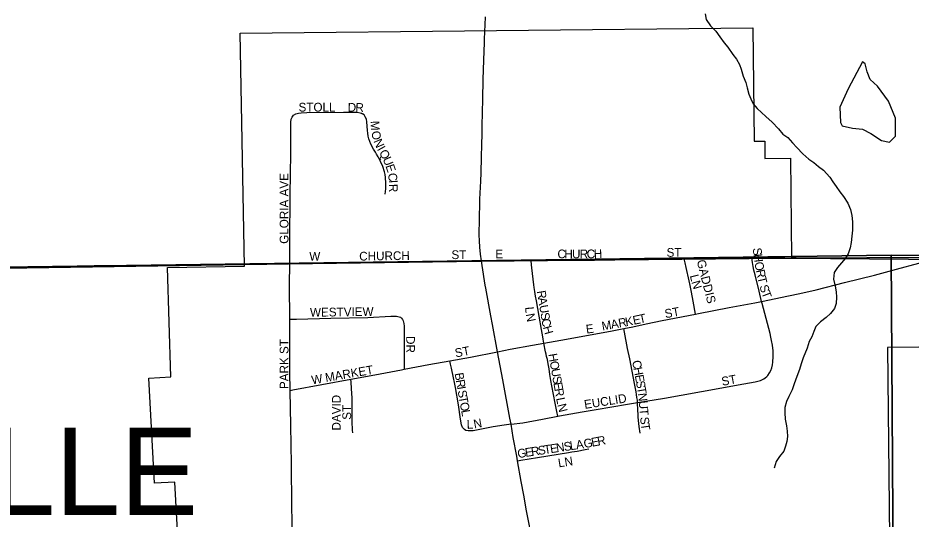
# Model space of a CAD drawing. Extents: x 1985906 to 2360102, y 891258 to 1222054.
# Drawn here: x 2177669 to 2182785, y 1056639 to 1059509 of the extents above; entities that cross this region are included whole.
import ezdxf

# ---------------------------------------------------------------- set-up
doc = ezdxf.new("R2010")
doc.units = 0
for name, color, linetype in [('GM_X_City_Street', 7, 'Continuous'), ('GM_X_City_Street_Text', 7, 'Continuous'), ('GM_X_Corporation', 7, 'Continuous'), ('GM_X_Corporation_Text', 7, 'Continuous'), ('GM_X_County_Road', 7, 'Continuous'), ('GM_X_Minor_Lake', 7, 'Continuous'), ('GM_X_Minor_River', 7, 'Continuous'), ('GM_X_Section', 7, 'Continuous'), ('GM_X_State_Route', 7, 'Continuous'), ('GM_X_Township', 7, 'Continuous')]:
    doc.layers.add(name, color=color, linetype=linetype)

msp = doc.modelspace()

# ---------------------------------------------------------------- linework, layer by layer
at = {"layer": 'GM_X_City_Street'}
for points in [[(2179226.6, 1058104.4), (2179226.6, 1058130.8), (2179226.5, 1058229.9), (2179229, 1058494.2), (2179230.2, 1058615.6), (2179231.5, 1058731.3), (2179231.4, 1058880), (2179233, 1058912.9), (2179234.8, 1058929.2), (2179239.5, 1058940.4), (2179246.6, 1058951.4)], [(2179246.6, 1058951.4), (2179260.5, 1058959.4), (2179275.9, 1058964), (2179291.7, 1058966.2), (2179323.7, 1058967.9), (2179533, 1058968.8), (2179597.2, 1058969.9), (2179613.1, 1058968.8), (2179628.7, 1058966.4), (2179636.4, 1058964.4), (2179643.3, 1058960.5)], [(2179771.9, 1058499), (2179775.4, 1058531.1), (2179776.4, 1058563.4), (2179774.7, 1058595.7), (2179772.3, 1058611.7), (2179768.6, 1058627.4), (2179758.4, 1058658.1), (2179745.6, 1058687.8), (2179737.9, 1058702.8), (2179732, 1058713.2), (2179722.6, 1058729.3), (2179716.6, 1058739.6), (2179705.3, 1058757.9), (2179690.8, 1058786.8), (2179679.7, 1058817.1), (2179675.6, 1058832.8), (2179672.5, 1058848.6), (2179670.5, 1058864.7), (2179667.8, 1058913.3), (2179665.1, 1058929.1), (2179658.8, 1058943.4), (2179652, 1058953.3), (2179643.3, 1058960.5)], [(2179025.8, 1058101.4), (2179144.3, 1058103.3), (2179226.6, 1058104.4)], [(2179225.7, 1057783.4), (2179224.8, 1057976.2), (2179226.6, 1058104.4)], [(2179226.6, 1058104.4), (2179519.5, 1058108.1), (2179796.8, 1058111.1), (2180008.9, 1058113.5), (2180269.8, 1058119.1), (2180294, 1058118.9), (2180323.9, 1058118.7)], [(2180323.9, 1058118.7), (2180499.8, 1058119.9), (2180608, 1058119.7)], [(2180608, 1058119.7), (2180679.9, 1058119.6), (2180971.9, 1058121.9), (2181116.5, 1058124.9), (2181458.9, 1058129.8), (2181485.6, 1058130.2)], [(2180681.5, 1057646.6), (2180677, 1057670.3), (2180674.7, 1057682.6), (2180668, 1057725.4), (2180654.7, 1057802.2), (2180638.5, 1057888.8), (2180634.2, 1057915.8), (2180629.7, 1057943.5), (2180626.2, 1057966.2), (2180624.3, 1057981.3), (2180612.6, 1058077.9), (2180610.8, 1058094.4), (2180608, 1058119.7)], [(2181485.6, 1058130.2), (2181589.2, 1058131.7), (2181865.9, 1058136), (2181871.6, 1058136.1)], [(2181549.3, 1057813.2), (2181546.2, 1057833.1), (2181540.8, 1057866.4), (2181532.4, 1057908.7), (2181524.8, 1057949.2), (2181519.4, 1057976.4), (2181514, 1058002.9), (2181496.5, 1058080.5), (2181490.7, 1058106.1), (2181485.6, 1058130.2)], [(2181871.6, 1058136.1), (2181947.1, 1058137.1), (2182061.3, 1058140.3), (2182126.5, 1058143.1)], [(2181928.4, 1057886.2), (2181914, 1057945.3), (2181890.6, 1058037.6), (2181884.7, 1058064.7), (2181880.8, 1058085.3), (2181876.4, 1058108.3), (2181871.6, 1058136.1)], [(2181928.4, 1057886.2), (2182081.6, 1057916.9), (2182148.2, 1057931.4), (2182240.9, 1057952.3), (2182402.6, 1057994.7), (2182574.2, 1058036.7), (2182701.1, 1058071.1), (2182828.7, 1058105.3), (2182912.3, 1058126.9), (2182954.1, 1058134.1)], [(2181549.3, 1057813.2), (2181566.7, 1057816.6), (2181743.2, 1057850.3), (2181889.6, 1057878.5), (2181928.4, 1057886.2)], [(2181963.9, 1057461.5), (2181974.1, 1057476.3), (2181981.3, 1057490.9), (2181986.6, 1057506.3), (2181990.2, 1057522.2), (2181992.5, 1057538.3), (2181995.3, 1057570.7), (2181994.5, 1057603.2), (2181991.1, 1057635.5), (2181985.9, 1057662.6), (2181981.5, 1057681.8), (2181977.1, 1057701.5), (2181931.9, 1057873.2), (2181928.4, 1057886.2)], [(2179225.7, 1057783.4), (2179241.9, 1057783.8), (2179264.4, 1057784.4), (2179461, 1057789.7), (2179674, 1057794.4), (2179804.9, 1057800.7), (2179822.5, 1057801.4), (2179837.2, 1057800.8), (2179845.5, 1057800.1), (2179853.4, 1057798.3), (2179859.8, 1057795), (2179866.7, 1057789.2), (2179872.1, 1057782.4), (2179875.7, 1057775.5), (2179878.3, 1057767.3), (2179879.6, 1057759.7), (2179880.6, 1057743.3), (2179880.5, 1057694.1), (2179880.5, 1057612.2), (2179881.8, 1057514.5), (2179882, 1057497)], [(2181138.7, 1057730.8), (2181190, 1057740.9), (2181267.5, 1057757.7), (2181359.3, 1057776.3), (2181549.3, 1057813.2)], [(2179229, 1057376), (2179228.8, 1057387.5), (2179227.3, 1057469.2), (2179225.7, 1057783.4)], [(2180681.5, 1057646.6), (2180777.9, 1057664.2), (2181063.4, 1057716), (2181138.7, 1057730.8)], [(2181217.4, 1057307), (2181216.7, 1057319.7), (2181214.5, 1057335), (2181212, 1057352.1), (2181209.4, 1057367.9), (2181200.6, 1057415.3), (2181173, 1057557.2), (2181161.3, 1057616.7), (2181142.9, 1057709.6), (2181138.7, 1057730.8)], [(2180415.3, 1057597), (2180488, 1057612.2), (2180617.1, 1057634.9), (2180681.5, 1057646.6)], [(2180760.9, 1057228.8), (2180755.4, 1057255.4), (2180745.5, 1057304), (2180736.6, 1057353.6), (2180727.8, 1057402.2), (2180722.2, 1057433.8), (2180716.4, 1057466.5), (2180711, 1057499.4), (2180705.8, 1057528.1), (2180701.5, 1057552.4), (2180697.3, 1057571.3), (2180694.5, 1057583.8), (2180691.1, 1057597.6), (2180681.5, 1057646.6)], [(2180142.8, 1057546), (2180261.5, 1057567.4), (2180415.3, 1057597)], [(2179882, 1057497), (2180023.2, 1057524.4), (2180142.8, 1057546)], [(2180493.2, 1057182.8), (2180454.3, 1057177.7), (2180391, 1057167.2), (2180296.2, 1057148.3), (2180277.1, 1057145.7), (2180260.6, 1057143.9), (2180247.8, 1057144.7), (2180235.4, 1057147.4), (2180226.3, 1057151.8), (2180215.4, 1057163.8), (2180209.4, 1057179.5), (2180203.4, 1057212.1), (2180191.8, 1057294.1), (2180174.4, 1057392.4), (2180168.9, 1057421), (2180163.5, 1057448.8), (2180151.8, 1057503.6), (2180147, 1057526.1), (2180142.8, 1057546)], [(2179576.8, 1057440), (2179714.2, 1057465.3), (2179866.8, 1057494), (2179882, 1057497)], [(2179229, 1057376), (2179244.5, 1057378.8), (2179576.8, 1057440)], [(2179587.4, 1057133.3), (2179585.9, 1057149.4), (2179583, 1057197.4), (2179583.4, 1057278.5), (2179582.6, 1057332.9), (2179581.5, 1057358.1), (2179580.4, 1057386.8), (2179577.9, 1057424.1), (2179576.8, 1057440)], [(2181217.4, 1057307), (2181371.4, 1057332.3), (2181679.7, 1057387.7), (2181793.3, 1057407.7), (2181891, 1057425.1), (2181906.2, 1057428.3), (2181921.9, 1057433.5), (2181933.4, 1057438.2), (2181941.6, 1057443.1), (2181949.2, 1057447.9), (2181958.2, 1057455.5), (2181963.9, 1057461.5)], [(2179248.5, 1055772.5), (2179249.1, 1055893.9), (2179244.9, 1056371.3), (2179240.9, 1056537.9), (2179237.2, 1056713.1), (2179235.4, 1056954.3), (2179232.3, 1057174.6), (2179229, 1057376)], [(2180760.9, 1057228.8), (2180770.7, 1057230.7), (2180835.3, 1057242.2), (2180900.1, 1057252.7), (2180981.1, 1057266.8), (2181160.5, 1057296.9), (2181217.4, 1057307)], [(2181232.1, 1057130.8), (2181227.8, 1057169.6), (2181225.9, 1057186.1), (2181221.8, 1057222.7), (2181220.6, 1057239.7), (2181219.1, 1057260.5), (2181217.4, 1057307)], [(2180493.2, 1057182.8), (2180560.8, 1057191.5), (2180674.1, 1057212.1), (2180760.9, 1057228.8)], [(2180530.9, 1056973.4), (2180548.8, 1056976.5), (2180644.2, 1056992.9), (2180822.8, 1057020.3), (2180841.7, 1057023.7), (2180871.2, 1057028.9), (2180917.4, 1057037.7), (2180938, 1057041.7)]]:
    msp.add_lwpolyline(points, dxfattribs=at)
at = {"layer": 'GM_X_Corporation'}
msp.add_lwpolyline([(2178586.6, 1056500.9), (2178567.1, 1056851.6), (2178452, 1056845.2), (2178418.5, 1057446.4), (2178545.6, 1057453.4), (2178526.7, 1058080.3), (2178967.2, 1058087.3), (2178942.9, 1059422.2), (2181878.8, 1059452.6), (2181885.5, 1058802.6), (2181946.7, 1058803.2), (2181947.7, 1058705.1), (2182094.1, 1058706.6), (2182100, 1058133.3), (2182992.3, 1058126), (2183007.5, 1057624.9), (2182650, 1057621.2), (2182668.9, 1055801.8)], dxfattribs=at)
at = {"layer": 'GM_X_County_Road'}
for points in [[(2177511.1, 1058079.8), (2177739.1, 1058084.9), (2177818.3, 1058086.5), (2177912.2, 1058088.5), (2178105.8, 1058090.8), (2178203.8, 1058091.8), (2178368, 1058093.1), (2178416.6, 1058093.5), (2178480.9, 1058094), (2178540.2, 1058093.9)], [(2178540.2, 1058093.9), (2178578, 1058094.6), (2178643.8, 1058095.8), (2179010.5, 1058101.3), (2179025.8, 1058101.4)]]:
    msp.add_lwpolyline(points, dxfattribs=at)
at = {"layer": 'GM_X_Minor_Lake'}
for points in [[(2182506.5, 1059257.7), (2182424.1, 1059103.6), (2182376.1, 1058998.2), (2182380.4, 1058909.9), (2182389.1, 1058891.8)], [(2182389.1, 1058891.8), (2182449.2, 1058878.2), (2182505.4, 1058872.6), (2182553.6, 1058846.9), (2182616, 1058807.3), (2182660.1, 1058797.6), (2182695.9, 1058832), (2182695.1, 1058934.3), (2182654.4, 1059032.2), (2182591.6, 1059118), (2182549.3, 1059155.8), (2182533, 1059199.8), (2182520.6, 1059245.8), (2182506.5, 1059257.7)]]:
    msp.add_lwpolyline(points, dxfattribs=at)
at = {"layer": 'GM_X_Minor_River'}
msp.add_lwpolyline([(2181605.2, 1059531.7), (2181611.8, 1059499.7), (2181636.6, 1059464), (2181665.4, 1059432.4), (2181690.1, 1059400.8), (2181714.9, 1059367.1), (2181735.5, 1059341.3), (2181764.4, 1059299.7), (2181785.1, 1059272), (2181801.7, 1059242.1), (2181812.3, 1059216.2), (2181823.1, 1059176.3), (2181837.9, 1059138.4), (2181846.5, 1059108.4), (2181855.2, 1059072.4), (2181865.8, 1059046.5), (2181880.4, 1059016.6), (2181903, 1058990.9), (2181952.2, 1058945.6), (2181989, 1058912.2), (2182025.9, 1058874.7), (2182050.6, 1058843.1), (2182079.1, 1058823.5), (2182105.8, 1058793.9), (2182130.5, 1058766.2), (2182165.3, 1058730.7), (2182198.1, 1058701.2), (2182226.6, 1058681.7), (2182255.2, 1058658.1), (2182283.7, 1058636.5), (2182318.6, 1058597), (2182337.2, 1058571.3), (2182355.9, 1058543.5), (2182376.5, 1058513.8), (2182397.2, 1058486), (2182422, 1058448.3), (2182436.8, 1058412.4), (2182445.5, 1058378.4), (2182448.2, 1058342.3), (2182449.1, 1058294.1), (2182445.8, 1058259.9), (2182440.4, 1058223.6), (2182435, 1058193.4), (2182423.6, 1058159), (2182408, 1058132.6), (2182386.4, 1058106.1), (2182362.8, 1058079.5), (2182343.3, 1058051), (2182340, 1058012.7), (2182348.8, 1057972.7), (2182355.5, 1057940.7), (2182358.1, 1057910.6), (2182354.8, 1057874.4), (2182345.3, 1057846.1), (2182323.7, 1057817.5), (2182298.1, 1057792.9), (2182266.4, 1057768.2), (2182238.8, 1057741.6), (2182227.3, 1057713.2), (2182215.8, 1057682.8), (2182200.2, 1057656.4), (2182188.9, 1057618), (2182165.8, 1057563.3), (2182154.5, 1057529), (2182145, 1057496.6), (2182129.7, 1057456.2), (2182114.5, 1057413.7), (2182103.1, 1057379.3), (2182083.7, 1057340.8), (2182070.2, 1057312.4), (2182060.8, 1057278), (2182061.4, 1057247.9), (2182064.1, 1057211.8), (2182070.9, 1057173.7), (2182075.5, 1057143.7), (2182076.1, 1057111.6), (2182072.7, 1057083.4), (2182065.1, 1057057.1), (2182055.6, 1057028.8), (2182030.1, 1056998.1), (2182012.6, 1056969.7), (2182001.2, 1056931.3)], dxfattribs=at)
at = {"layer": 'GM_X_Section'}
for points in [[(2177641.3, 1063392.3), (2182997.3, 1063374.7), (2183011.8, 1060061.4), (2182926.4, 1058148.4), (2182670.1, 1058150.1), (2177585.2, 1058082.2)], [(2182926.4, 1058148.4), (2188055.3, 1058220.7), (2188092.8, 1053175.6), (2182703.6, 1053108.9), (2182670.1, 1058150.1)], [(2177585.2, 1058082.2), (2182670.1, 1058150.1), (2182703.6, 1053108.9), (2177326.3, 1053060.4), (2177255, 1058077.2)]]:
    msp.add_lwpolyline(points, close=True, dxfattribs=at)
at = {"layer": 'GM_X_State_Route'}
for points in [[(2180343.1, 1059430.7), (2180344.7, 1059469.4), (2180346.3, 1059515.6)], [(2180311.9, 1058323.7), (2180312.3, 1058333.6), (2180312, 1058365.8), (2180312.5, 1058382), (2180313.4, 1058398.1), (2180314.1, 1058413.9), (2180315.4, 1058471.1), (2180320.5, 1058573.9), (2180322.4, 1058622.4), (2180324.3, 1058711.9), (2180326, 1058784.2), (2180327.2, 1058843.1), (2180328.5, 1058891), (2180330.5, 1058966.7), (2180332.5, 1059044.2), (2180333.8, 1059156.9), (2180337.7, 1059267.7), (2180341.3, 1059369.2), (2180341.8, 1059385.3), (2180343.1, 1059430.7)], [(2180386.6, 1057753.3), (2180377.6, 1057802.7), (2180349.3, 1057962.6), (2180346.1, 1057978.6), (2180327.4, 1058090.7), (2180323.9, 1058118.7), (2180319.3, 1058155.6), (2180314.7, 1058197.2), (2180312.3, 1058232.1), (2180311.1, 1058266.5), (2180311, 1058301.4), (2180311.9, 1058323.7)], [(2180493.2, 1057182.8), (2180487.4, 1057217.6), (2180447.3, 1057437.4), (2180415.3, 1057597), (2180386.6, 1057753.3)], [(2180831, 1055688.6), (2180815.5, 1055742.5), (2180779.2, 1055867.8), (2180734.7, 1056024.5), (2180704.5, 1056131.5), (2180687.7, 1056193.4), (2180666.7, 1056271.6), (2180647.3, 1056350), (2180627.7, 1056444.4), (2180613.4, 1056521.4), (2180598.9, 1056600.3), (2180580.9, 1056696.4), (2180572.1, 1056744.5), (2180566.7, 1056776), (2180551.5, 1056855.1), (2180530.9, 1056973.4), (2180526.4, 1056999.1), (2180506.2, 1057107), (2180493.2, 1057182.8)]]:
    msp.add_lwpolyline(points, dxfattribs=at)
at = {"layer": 'GM_X_Township'}
for points in [[(2203986, 1071081.2), (2204017.8, 1068050.4), (2204018.7, 1067962.2), (2204061.3, 1063896.1), (2204074.2, 1062670.6), (2204085.1, 1062072.7), (2204096.6, 1059891.5), (2204102.2, 1059210.8), (2204108.5, 1058407.4), (2204109.2, 1058317), (2198861.5, 1058279.7), (2193523.7, 1058241.6), (2188556.5, 1058206.2), (2188290.5, 1058216), (2188096.9, 1058214.6), (2185406.6, 1058180.4), (2182963.4, 1058138.2), (2182100, 1058133.3), (2181857.1, 1058132.3), (2180317.6, 1058116.4), (2179219.1, 1058100.7), (2174973.2, 1058037)], [(2174973.2, 1058037), (2179219.1, 1058100.7), (2180317.6, 1058116.4), (2181857.1, 1058132.3), (2182100, 1058133.3), (2182963.4, 1058138.2), (2185406.6, 1058180.4), (2188096.9, 1058214.6), (2188290.5, 1058216), (2188556.5, 1058206.2), (2193523.7, 1058241.6), (2198861.5, 1058279.7), (2204109.2, 1058317), (2204131, 1055649.7), (2204184.4, 1049044.2)]]:
    msp.add_lwpolyline(points, dxfattribs=at)

# ---------------------------------------------------------------- texts
at = {"layer": 'GM_X_City_Street_Text'}
for s, rotation, p in [('STOLL', 0, (2179276.4, 1058973)), ('D', 358.7323, (2179557.7, 1058973)), ('R', 358.1782, (2179601.6, 1058972.1)), ('M', 271.7125, (2179689.3, 1058919.2)), ('O', 282.2565, (2179692.1, 1058856.5)), ('N', 292.8891, (2179704.5, 1058803.9)), ('I', 299.2727, (2179724.3, 1058757.9)), ('Q', 300.3699, (2179735.6, 1058737.8)), ('U', 292.6619, (2179757, 1058701.4)), ('E', 288.4868, (2179773.6, 1058661.7)), ('GLORIA AVE', 90, (2179218.6, 1058215.6)), ('C', 277.3058, (2179788.2, 1058618.2)), ('I', 273.5436, (2179793.2, 1058579.8)), ('R', 270.5343, (2179794.5, 1058558.6)), ('W', 0, (2179338, 1058119.4)), ('CHURCH', 0.841, (2179624.2, 1058119.5)), ('ST', 0, (2180152, 1058128.3)), ('E', 0, (2180402.8, 1058132.6)), ('C', 0.0243, (2180759.2, 1058132.7)), ('H', 0.0219, (2180798.8, 1058132.7)), ('U', 0.0154, (2180842.8, 1058132.7)), ('R', 0, (2180886.8, 1058132.7)), ('C', 0.3739, (2180926.7, 1058132.7)), ('H', 2.2923, (2180968.2, 1058133)), ('ST', 0, (2181384, 1058141.5)), ('S', 276.654, (2181877.4, 1058190.2)), ('H', 276.8235, (2181881.5, 1058155.1)), ('GADDIS', 284.2993, (2181556.3, 1058117.9)), ('O', 280.2111, (2181887.1, 1058108.2)), ('R', 281.9271, (2181895.3, 1058063.3)), ('L', 284.1622, (2181517, 1058033.3)), ('N', 286.4828, (2181526.2, 1057997.1)), ('T', 283.1739, (2181903.7, 1058023.4)), ('S', 286.3265, (2181915.6, 1057973.4)), ('T', 290.5437, (2181926.8, 1057935.8)), ('R', 279.3186, (2180640.9, 1057944.3)), ('A', 279.3279, (2180647.3, 1057905.2)), ('WESTVIEW', 0.7738, (2179342.3, 1057798.2)), ('L', 274.7863, (2180573.8, 1057853.3)), ('U', 279.3078, (2180654.5, 1057861.8)), ('ST', 10.6122, (2181377.9, 1057789.3)), ('N', 281.1524, (2180577.5, 1057812.3)), ('S', 279.3306, (2180661.6, 1057818.4)), ('K', 10.7056, (2181151.9, 1057743.1)), ('E', 12.0622, (2181196.4, 1057751.6)), ('T', 12.3525, (2181231.1, 1057759)), ('C', 279.6162, (2180667.3, 1057783.4)), ('H', 285.8139, (2180675.2, 1057738.6)), ('E', 7.1217, (2180925.2, 1057701.4)), ('M', 10.199, (2181017.2, 1057718.9)), ('A', 10.1954, (2181069.1, 1057728.3)), ('R', 10.181, (2181112.4, 1057736)), ('PARK ST', 90, (2179218.6, 1057384)), ('DR', 270, (2179893, 1057687.6)), ('ST', 10.6279, (2180176.7, 1057564.9)), ('H', 279.9295, (2180706.9, 1057583.7)), ('O', 279.9295, (2180714.5, 1057540.3)), ('C', 280.5003, (2181186.5, 1057544.2)), ('MARKET', 9.781, (2179433.2, 1057424.1)), ('U', 279.9295, (2180722.1, 1057497)), ('H', 280.4827, (2181193.7, 1057505.2)), ('W', 8.7575, (2179354.2, 1057410.9)), ('B', 279.9334, (2180170.1, 1057473.5)), ('R', 279.9334, (2180176.9, 1057434.5)), ('S', 279.9115, (2180729.6, 1057453.7)), ('E', 280.4865, (2181201.7, 1057462)), ('ST', 10.6279, (2181703.5, 1057402.1)), ('I', 279.9295, (2180183.8, 1057395.5)), ('E', 279.9335, (2180735.7, 1057419)), ('R', 279.9334, (2180741.8, 1057384.3)), ('S', 280.5002, (2181208.1, 1057427.4)), ('T', 279.6914, (2181214.5, 1057392.9)), ('DAVID', 90, (2179517.8, 1057146.4)), ('S', 279.9335, (2180187.6, 1057373.8)), ('T', 279.9384, (2180193.6, 1057339.1)), ('L', 281.418, (2180751.1, 1057330.8)), ('EUCLID', 8.9139, (2180916.1, 1057270.2)), ('N', 275.9106, (2181220.3, 1057359.1)), ('ST', 90, (2179577.4, 1057208)), ('O', 279.9328, (2180199.7, 1057304.5)), ('N', 283.7693, (2180758.6, 1057294.1)), ('U', 274.5948, (2181224.8, 1057315.6)), ('L', 279.9584, (2180207.3, 1057261.1)), ('T', 274.5663, (2181228.3, 1057271.8)), ('L', 2.4872, (2180240.6, 1057155.8)), ('N', 10.5674, (2180283.2, 1057158.2)), ('S', 275.3825, (2181232.3, 1057222.7)), ('T', 278.6279, (2181235.9, 1057184.6)), ('S', 8.5146, (2180798.9, 1057028.2)), ('L', 8.501, (2180833.7, 1057033.4)), ('A', 8.7407, (2180868.7, 1057038.7)), ('G', 10.1757, (2180913.6, 1057045.6)), ('E', 10.6247, (2180957.3, 1057053.4)), ('R', 10.6241, (2180991.9, 1057059.9)), ('G', 8.5102, (2180533.4, 1056988.5)), ('E', 8.4896, (2180576.9, 1056995.1)), ('R', 8.5079, (2180611.7, 1057000.3)), ('S', 8.4763, (2180650.9, 1057006.1)), ('T', 8.5146, (2180685.7, 1057011.3)), ('E', 8.501, (2180720.5, 1057016.5)), ('N', 8.489, (2180755.3, 1057021.7)), ('LN', 8.9673, (2180766.6, 1056935.3))]:
    msp.add_text(s, height=50, rotation=rotation, dxfattribs=at).set_placement(p)
at = {"layer": 'GM_X_Corporation_Text'}
msp.add_text('MARSHALLVILLE', height=500, rotation=0, dxfattribs=at).set_placement((2173274.8, 1056663))

doc.saveas('drawing.dxf')
